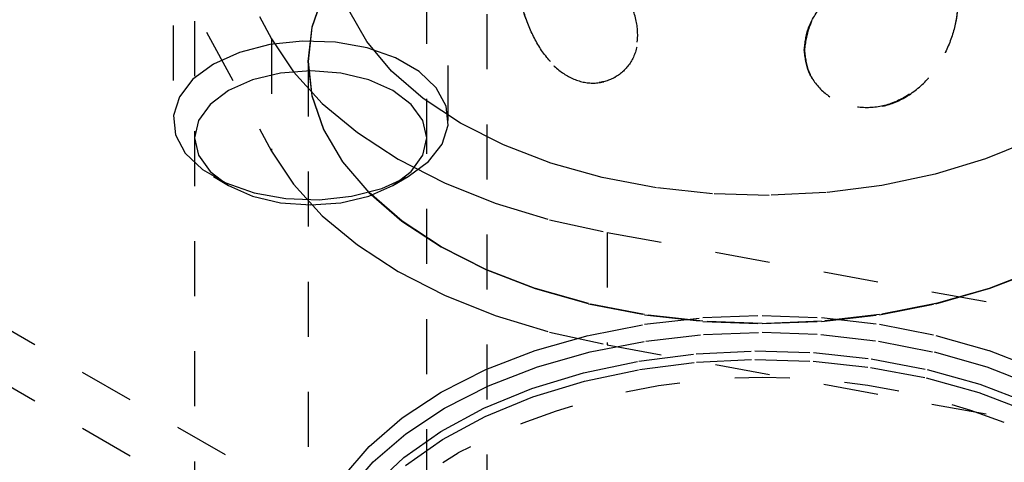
# Model space of a CAD drawing. Header units: inches. Extents: x 1907 to 2452, y -210 to -54.
# Tile 482 of 656: x 2000.154 to 2001.943, y -194.87 to -194.066. Entities that reach past the tile are written whole.
import ezdxf

# ---------------------------------------------------------------- set-up
doc = ezdxf.new("R2010")
doc.units = ezdxf.units.IN
doc.header["$LTSCALE"] = 0.5
doc.header["$MEASUREMENT"] = 0
doc.linetypes.add('HIDDEN', pattern=[0.225, 0.15, -0.075])
doc.layers.add('SID-M-H', color=4, linetype='HIDDEN')

msp = doc.modelspace()

# ---------------------------------------------------------------- linework, layer by layer
at = {"layer": 'SID-M-H'}
for p, q in [((2001.00306, -192.45607), (2001.00306, -195.97915)), ((2000.43282, -193.47621), (2000.43282, -194.24894)), ((2000.93282, -194.24894), (2000.93282, -193.47621)), ((2000.3014, -193.53385), (2000.61151, -194.10042)), ((2000.47187, -193.66842), (2000.47187, -195.70977)), ((2000.89377, -195.70977), (2000.89377, -193.66842)), ((2000.3014, -193.73799), (2000.61151, -194.30456)), ((2000.70617, -194.01867), (2000.68512, -194.07977)), ((2000.68537, -194.07979), (2000.70641, -194.01871)), ((2000.7846, -194.10555), (2000.75228, -194.04877)), ((2000.68512, -194.07977), (2000.67806, -194.14193)), ((2000.67831, -194.14193), (2000.68537, -194.07979)), ((2000.60844, -194.11115), (2000.55348, -194.12543)), ((2000.66772, -194.10488), (2000.60844, -194.11115)), ((2000.61151, -194.10042), (2000.61151, -194.30456)), ((2000.61151, -194.10042), (2000.65158, -194.16079)), ((2000.72788, -194.10698), (2000.66772, -194.10488)), ((2000.78542, -194.11733), (2000.72788, -194.10698)), ((2000.82974, -194.15934), (2000.7846, -194.10555)), ((2000.55348, -194.12543), (2000.50604, -194.14689)), ((2000.837, -194.13533), (2000.78542, -194.11733)), ((2000.50604, -194.14689), (2000.46887, -194.17427)), ((2000.67806, -194.14193), (2000.67806, -196.18329)), ((2000.67806, -194.14193), (2000.68512, -194.2041)), ((2000.67831, -194.14193), (2000.67831, -195.07934)), ((2000.68537, -194.20408), (2000.67831, -194.14193)), ((2000.87961, -194.15993), (2000.837, -194.13533)), ((2000.62822, -194.16319), (2000.57734, -194.17536)), ((2000.68282, -194.15904), (2000.62822, -194.16319)), ((2000.65158, -194.16079), (2000.70387, -194.21795)), ((2000.73741, -194.16319), (2000.68282, -194.15904)), ((2000.78829, -194.17536), (2000.73741, -194.16319)), ((2000.8869, -194.20917), (2000.82974, -194.15934)), ((2000.91079, -194.18971), (2000.87961, -194.15993)), ((2000.46887, -194.17427), (2000.44414, -194.206)), ((2000.57734, -194.17536), (2000.53365, -194.19471)), ((2000.83198, -194.19471), (2000.78829, -194.17536)), ((2001.23561, -194.17055), (2001.23633, -194.17013)), ((2000.53365, -194.19471), (2000.50013, -194.21993)), ((2000.8655, -194.21993), (2000.83198, -194.19471)), ((2000.92872, -194.22292), (2000.91079, -194.18971)), ((2001.60503, -194.18739), (2001.60552, -194.18794)), ((2000.44414, -194.206), (2000.43327, -194.24022)), ((2000.50013, -194.21993), (2000.47905, -194.2493)), ((2000.68512, -194.2041), (2000.70617, -194.2652)), ((2000.70641, -194.26516), (2000.68537, -194.20408)), ((2000.70387, -194.21795), (2000.76762, -194.2711)), ((2000.88658, -194.2493), (2000.8655, -194.21993)), ((2000.95505, -194.25416), (2000.8869, -194.20917)), ((2000.93236, -194.25765), (2000.92872, -194.22292)), ((2000.43327, -194.24022), (2000.43691, -194.27495)), ((2000.47905, -194.2493), (2000.47187, -194.28082)), ((2000.89377, -194.28082), (2000.88658, -194.2493)), ((2001.03298, -194.2935), (2000.95505, -194.25416)), ((2000.43691, -194.27495), (2000.45484, -194.30817)), ((2000.70617, -194.2652), (2000.74086, -194.32419)), ((2000.74109, -194.32414), (2000.70641, -194.26516)), ((2000.76762, -194.2711), (2000.84192, -194.31947)), ((2000.9215, -194.29187), (2000.93236, -194.25765)), ((2000.47187, -194.28082), (2000.47905, -194.31234)), ((2000.88658, -194.31234), (2000.89377, -194.28082)), ((2000.89676, -194.3236), (2000.9215, -194.29187)), ((2001.99346, -194.28423), (2001.9091, -194.31888)), ((2000.45484, -194.30817), (2000.48602, -194.33794)), ((2000.61151, -194.30456), (2000.65158, -194.36492)), ((2001.11931, -194.3265), (2001.03298, -194.2935)), ((2000.47905, -194.31234), (2000.50013, -194.34171)), ((2000.74086, -194.32419), (2000.78859, -194.38007)), ((2000.78881, -194.37999), (2000.74109, -194.32414)), ((2000.84192, -194.31947), (2000.9257, -194.36236)), ((2000.85959, -194.35099), (2000.89676, -194.3236)), ((2000.8655, -194.34171), (2000.88658, -194.31234)), ((2001.21247, -194.35256), (2001.11931, -194.3265)), ((2001.9091, -194.31888), (2001.81749, -194.34672)), ((2005.55125, -197.75656), (1999.62193, -194.33364)), ((2000.48602, -194.33794), (2000.52864, -194.36254)), ((2000.50013, -194.34171), (2000.53365, -194.36693)), ((2000.83198, -194.36693), (2000.8655, -194.34171)), ((2000.50601, -194.35097), (2000.53363, -194.36692)), ((2000.52864, -194.36254), (2000.58021, -194.38054)), ((2000.81215, -194.37244), (2000.85959, -194.35099)), ((2000.83201, -194.36692), (2000.85962, -194.35097)), ((2000.9257, -194.36236), (2001.01776, -194.39916)), ((2001.31083, -194.37122), (2001.21247, -194.35256)), ((2001.81749, -194.34672), (2001.72027, -194.36726)), ((2000.53365, -194.36693), (2000.57734, -194.38629)), ((2000.58021, -194.38054), (2000.63775, -194.39089)), ((2000.65158, -194.36492), (2000.70387, -194.42209)), ((2000.75719, -194.38672), (2000.81215, -194.37244)), ((2000.78829, -194.38629), (2000.83198, -194.36693)), ((2000.78859, -194.38007), (2000.84854, -194.43186)), ((2000.84874, -194.43178), (2000.78881, -194.37999)), ((2001.41261, -194.38214), (2001.31083, -194.37122)), ((2001.51601, -194.38513), (2001.41261, -194.38214)), ((2001.61918, -194.38015), (2001.51601, -194.38513)), ((2001.72027, -194.36726), (2001.61918, -194.38015)), ((2000.57734, -194.38629), (2000.62822, -194.39845)), ((2000.62822, -194.39845), (2000.68282, -194.4026)), ((2000.63775, -194.39089), (2000.69791, -194.393)), ((2000.68282, -194.4026), (2000.73741, -194.39845)), ((2000.69791, -194.393), (2000.75719, -194.38672)), ((2000.73741, -194.39845), (2000.78829, -194.38629)), ((2001.01776, -194.39916), (2001.11679, -194.42935)), ((2000.70387, -194.42209), (2000.76762, -194.47524)), ((2000.84854, -194.43186), (2000.9197, -194.4787)), ((2000.91987, -194.4786), (2000.84874, -194.43178)), ((2001.11679, -194.42935), (2001.22136, -194.45248)), ((2001.22136, -194.45248), (2002.20279, -194.6315)), ((2001.22136, -194.45248), (2001.22136, -194.65662)), ((2000.76762, -194.47524), (2000.84192, -194.5236)), ((2000.9197, -194.4787), (2001.00083, -194.51978)), ((2001.00098, -194.51966), (2000.91987, -194.4786)), ((2005.55125, -197.85863), (1999.76939, -194.52083)), ((2000.84192, -194.5236), (2000.9257, -194.5665)), ((2001.00083, -194.51978), (2001.09056, -194.55439)), ((2001.09069, -194.55426), (2001.00098, -194.51966)), ((2002.00514, -194.51966), (2001.91544, -194.55426)), ((2001.91556, -194.55439), (2002.00529, -194.51978)), ((2001.09056, -194.55439), (2001.18735, -194.58194)), ((2001.18744, -194.58181), (2001.09069, -194.55426)), ((2001.91544, -194.55426), (2001.81868, -194.58181)), ((2001.81877, -194.58194), (2001.91556, -194.55439)), ((2000.9257, -194.5665), (2001.01776, -194.6033)), ((2001.18735, -194.58194), (2001.28953, -194.60197)), ((2001.2896, -194.60183), (2001.18744, -194.58181)), ((2001.81868, -194.58181), (2001.71652, -194.60183)), ((2001.71659, -194.60197), (2001.81877, -194.58194)), ((2001.01776, -194.6033), (2001.11679, -194.63348)), ((2001.28953, -194.60197), (2001.39538, -194.61412)), ((2001.39541, -194.61398), (2001.2896, -194.60183)), ((2001.2896, -194.61944), (2001.39541, -194.60729)), ((2001.39538, -194.61412), (2001.50306, -194.6182)), ((2001.39541, -194.60729), (2001.50306, -194.60322)), ((2001.50306, -194.61805), (2001.39541, -194.61398)), ((2001.50306, -194.60322), (2001.61071, -194.60729)), ((2001.61071, -194.61398), (2001.50306, -194.61805)), ((2001.50306, -194.6182), (2001.61074, -194.61412)), ((2001.71652, -194.60183), (2001.61071, -194.61398)), ((2001.61071, -194.60729), (2001.71652, -194.61944)), ((2001.61074, -194.61412), (2001.71659, -194.60197)), ((2001.18744, -194.63946), (2001.2896, -194.61944)), ((2001.71652, -194.61944), (2001.81868, -194.63946)), ((2001.09069, -194.66701), (2001.18744, -194.63946)), ((2001.11679, -194.63348), (2001.22136, -194.65662)), ((2001.19067, -194.66969), (2001.29178, -194.64987)), ((2001.29178, -194.64987), (2001.39651, -194.63785)), ((2001.39651, -194.63785), (2001.50306, -194.63381)), ((2001.50306, -194.63381), (2001.60961, -194.63785)), ((2001.60961, -194.63785), (2001.71434, -194.64987)), ((2001.71434, -194.64987), (2001.81545, -194.66969)), ((2001.81868, -194.63946), (2001.91544, -194.66701)), ((2001.00098, -194.70161), (2001.09069, -194.66701)), ((2001.22136, -194.65662), (2002.20279, -194.83564)), ((2001.3833, -194.67292), (2001.4897, -194.66778)), ((2001.4897, -194.66778), (2001.59634, -194.67086)), ((2001.91544, -194.66701), (2002.00514, -194.70161)), ((2001.09491, -194.69695), (2001.19067, -194.66969)), ((2001.17877, -194.70739), (2001.27904, -194.68621)), ((2001.27904, -194.68621), (2001.3833, -194.67292)), ((2001.38395, -194.68843), (2001.48978, -194.68332)), ((2001.48978, -194.68332), (2001.59584, -194.68639)), ((2001.59584, -194.68639), (2001.70025, -194.69759)), ((2001.59634, -194.67086), (2001.70132, -194.68213)), ((2001.70132, -194.68213), (2001.80275, -194.70137)), ((2001.81545, -194.66969), (2001.91121, -194.69695)), ((2000.91987, -194.74267), (2001.00098, -194.70161)), ((2001.00612, -194.7312), (2001.09491, -194.69695)), ((2001.18051, -194.72272), (2001.28024, -194.70165)), ((2001.28024, -194.70165), (2001.38395, -194.68843)), ((2001.70025, -194.69759), (2001.80115, -194.71673)), ((2001.80275, -194.70137), (2001.89884, -194.72825)), ((2001.91121, -194.69695), (2002, -194.7312)), ((2001.0843, -194.73611), (2001.17877, -194.70739)), ((2001.80115, -194.71673), (2001.89672, -194.74347)), ((2000.92584, -194.77184), (2001.00612, -194.7312)), ((2000.99729, -194.77184), (2001.0843, -194.73611)), ((2001.08654, -194.75128), (2001.18051, -194.72272)), ((2001.89884, -194.72825), (2001.98787, -194.76228)), ((2000.84874, -194.7895), (2000.91987, -194.74267)), ((2001, -194.78682), (2001.08654, -194.75128)), ((2001.89672, -194.74347), (2001.98527, -194.77731)), ((2000.85544, -194.81818), (2000.92584, -194.77184)), ((2000.91931, -194.81394), (2000.99729, -194.77184)), ((2000.78881, -194.84128), (2000.84874, -194.7895)), ((2000.92244, -194.8287), (2001, -194.78682)), ((2000.79612, -194.86944), (2000.85544, -194.81818)), ((2000.85175, -194.86167), (2000.91931, -194.81394)), ((2000.85524, -194.87617), (2000.92244, -194.8287)), ((2000.74109, -194.89714), (2000.78881, -194.84128)), ((2000.79581, -194.91417), (2000.85175, -194.86167)), ((2000.9227, -194.87048), (2000.95063, -194.85295)), ((2000.74889, -194.92472), (2000.79612, -194.86944))]:
    msp.add_line(p, q, dxfattribs=at)
msp.add_arc((2001.50736, -195.91459), 1.19875, 68.68511, 117.67268, dxfattribs=at)
for points, knots in [([(2001.05598, -193.96626), (2001.05675, -193.9532), (2001.05829, -193.92711), (2001.0709, -193.90324), (2001.09178, -193.89299), (2001.12185, -193.89805), (2001.15836, -193.91694), (2001.19676, -193.94645), (2001.23287, -193.98403), (2001.26195, -194.02772), (2001.27794, -194.07383), (2001.27725, -194.11668), (2001.26119, -194.15159), (2001.2327, -194.1754), (2001.19557, -194.18415), (2001.15601, -194.17476), (2001.12033, -194.14853), (2001.09152, -194.10939), (2001.07073, -194.06139), (2001.05819, -194.01031), (2001.0567, -193.98049), (2001.05598, -193.96626)], [0, 0, 0, 0, 0.05189039, 0.10371791, 0.1571581, 0.2117772, 0.26470294, 0.31582284, 0.36758529, 0.42149516, 0.47597521, 0.52826648, 0.57907545, 0.63135202, 0.68577216, 0.73976451, 0.79152058, 0.84265375, 0.89552824, 0.95012175, 1, 1, 1, 1]), ([(2001.05673, -193.96583), (2001.0575, -193.98068), (2001.05903, -194.01035), (2001.07162, -194.06124), (2001.09249, -194.10971), (2001.12255, -194.14996), (2001.15906, -194.17531), (2001.19745, -194.18342), (2001.23357, -194.17485), (2001.26267, -194.15068), (2001.27868, -194.11399), (2001.278, -194.07076), (2001.26195, -194.02632), (2001.23345, -193.98338), (2001.19632, -193.94484), (2001.15676, -193.91501), (2001.12107, -193.89729), (2001.09227, -193.89281), (2001.07148, -193.9028), (2001.05894, -193.92689), (2001.05744, -193.95324), (2001.05673, -193.96583)], [0, 0, 0, 0, 0.0518831, 0.1037031, 0.1571421, 0.2117652, 0.2646885, 0.3157988, 0.3675532, 0.4214628, 0.475947, 0.5282342, 0.5790314, 0.6313006, 0.6857229, 0.7397182, 0.7914685, 0.8425913, 0.8954599, 0.9500564, 1, 1, 1, 1]), ([(2001.57947, -194.12098), (2001.58118, -194.13479), (2001.58461, -194.16239), (2001.61077, -194.19702), (2001.6487, -194.22083), (2001.69531, -194.22893), (2001.74304, -194.21894), (2001.78588, -194.19298), (2001.82092, -194.15456), (2001.84599, -194.10767), (2001.85869, -194.05894), (2001.85816, -194.01622), (2001.84536, -193.98388), (2001.82081, -193.96319), (2001.78481, -193.95532), (2001.74029, -193.96076), (2001.69308, -193.9778), (2001.64826, -194.00421), (2001.61053, -194.03874), (2001.58439, -194.07905), (2001.58106, -194.10743), (2001.57947, -194.12098)], [0, 0, 0, 0, 0.05188311, 0.1037031, 0.1571421, 0.21176519, 0.26468848, 0.31579884, 0.36755318, 0.42146281, 0.47594701, 0.52823424, 0.57903142, 0.63130058, 0.6857229, 0.73971816, 0.7914685, 0.84259127, 0.89545988, 0.95005642, 1, 1, 1, 1]), ([(2001.57995, -194.12153), (2001.58166, -194.10743), (2001.58509, -194.07925), (2001.61124, -194.03913), (2001.64917, -194.00421), (2001.69578, -193.97711), (2001.7435, -193.96067), (2001.78635, -193.9561), (2001.8214, -193.96384), (2001.84647, -193.98482), (2001.85917, -194.01889), (2001.85864, -194.06225), (2001.84582, -194.10928), (2001.82124, -194.15535), (2001.78523, -194.19477), (2001.7407, -194.22064), (2001.69348, -194.22919), (2001.64867, -194.22093), (2001.61096, -194.19747), (2001.58486, -194.16259), (2001.58153, -194.1348), (2001.57995, -194.12153)], [0, 0, 0, 0, 0.0518904, 0.1037179, 0.1571581, 0.2117772, 0.2647029, 0.3158228, 0.3675853, 0.4214952, 0.4759752, 0.5282665, 0.5790755, 0.631352, 0.6857722, 0.7397645, 0.7915206, 0.8426537, 0.8955282, 0.9501217, 1, 1, 1, 1])]:
    msp.add_open_spline(points, degree=3, knots=knots, dxfattribs=at)

doc.saveas('drawing.dxf')
